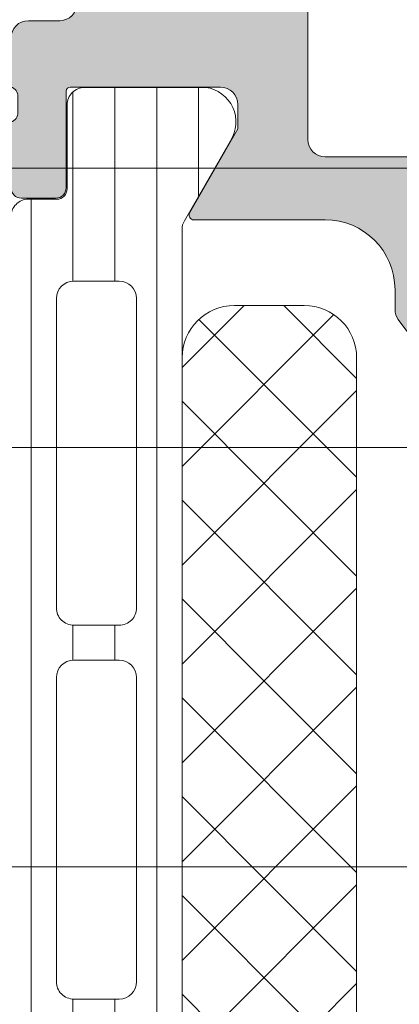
# Model space of a CAD drawing. Header units: millimetres. Extents: x 144573 to 336993, y 74252 to 247042.
# Tile 686 of 1056: x 219038 to 219049, y 198244 to 198273. Entities that reach past the tile are written whole.
import ezdxf

# ---------------------------------------------------------------- set-up
doc = ezdxf.new("R2010")
doc.units = ezdxf.units.MM
doc.layers.add('FASÁDA DETAILNÍ', color=255, linetype='Continuous', lineweight=0)
doc.layers.add('NOVA', color=255, linetype='Continuous', lineweight=0)

# ---------------------------------------------------------------- blocks, each defined once
blk = doc.blocks.new('A$C69D17D4D')
at = {"layer": 'FASÁDA DETAILNÍ'}
h = blk.add_hatch(color=256, dxfattribs=at)
edge = h.paths.add_edge_path()
edge.add_arc((-4151.994648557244, 24911.31804486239), 0.5000674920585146, 90.00773245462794, 179.9922675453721)
edge.add_line((-4152.494716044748, 24911.31811234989), (-4152.494716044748, 24907.31811234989))
edge.add_arc((-4151.994648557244, 24907.3181798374), 0.5000674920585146, 180.0077324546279, 269.9922675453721)
edge.add_line((-4151.994716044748, 24906.81811234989), (-4150.694667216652, 24906.81811234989))
edge.add_arc((-4150.69470411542, 24907.31814924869), 0.500036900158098, 270.0042279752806, 359.9957720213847)
edge.add_line((-4150.194667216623, 24907.31811234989), (-4150.194667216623, 24907.81811234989))
edge.add_line((-4150.194667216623, 24907.81811234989), (-4151.194667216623, 24907.81811234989))
edge.add_line((-4151.194667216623, 24907.81811234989), (-4151.194667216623, 24909.31811234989))
edge.add_arc((-4150.194704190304, 24909.31814932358), 0.9999630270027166, 89.99788148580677, 180.0021185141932, ccw=False)
edge.add_line((-4150.194667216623, 24910.31811234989), (-4146.194667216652, 24910.31811234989))
edge.add_arc((-4146.194744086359, 24909.31803548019), 1.000076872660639, 0.004403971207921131, 89.99559602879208, ccw=False)
edge.add_line((-4145.194667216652, 24909.31811234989), (-4145.194667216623, 24907.81811234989))
edge.add_line((-4145.194667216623, 24907.81811234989), (-4146.194667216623, 24907.81811234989))
edge.add_line((-4146.194667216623, 24907.81811234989), (-4146.194667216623, 24907.31811234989))
edge.add_arc((-4145.694724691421, 24907.3180548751), 0.4999425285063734, 179.9934131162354, 270.0065868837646)
edge.add_line((-4145.694667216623, 24906.81811234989), (-4142.894679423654, 24906.81811234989))
edge.add_arc((-4142.894679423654, 24907.31811234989), 0.5, 270, 360)
edge.add_line((-4142.394679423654, 24907.31811234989), (-4142.394679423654, 24907.51811234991))
edge.add_arc((-4142.894679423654, 24907.51811234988), 0.5, 3.335053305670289e-09, 90.00000000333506)
edge.add_line((-4142.894679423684, 24908.01811234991), (-4143.394679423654, 24908.01811234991))
edge.add_arc((-4143.394644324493, 24908.51814744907), 0.5000351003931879, 180.0040217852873, 269.99597821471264, ccw=False)
edge.add_line((-4143.894679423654, 24908.51811234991), (-4143.894679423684, 24909.31811540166))
edge.add_arc((-4143.394662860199, 24909.31809883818), 0.500016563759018, 90.00189796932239, 179.9981020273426, ccw=False)
edge.add_line((-4143.394679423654, 24909.81811540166), (-4112.094685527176, 24909.81811540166))
edge.add_line((-4112.094685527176, 24909.81811540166), (-4106.056227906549, 24909.3857187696))
edge.add_arc((-4106.094683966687, 24908.38649908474), 0.9999594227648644, 0, 87.79599713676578, ccw=False)
edge.add_line((-4105.094724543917, 24908.38649908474), (-4105.094724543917, 24901.71804687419))
edge.add_arc((-4105.594724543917, 24901.71804687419), 0.5, -90, 0, ccw=False)
edge.add_line((-4105.594724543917, 24901.21804687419), (-4106.494724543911, 24901.21804687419))
edge.add_arc((-4106.494724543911, 24900.71804687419), 0.5, 90, 180)
edge.add_line((-4106.994724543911, 24900.71804687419), (-4106.994724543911, 24899.31804534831))
edge.add_arc((-4107.073560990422, 24899.05052475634), 0.2788950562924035, -1.1645893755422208, 73.58012358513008, ccw=False)
edge.add_line((-4106.794723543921, 24899.04485634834), (-4106.794723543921, 24898.59126234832))
edge.add_arc((-4107.07359163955, 24898.58560168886), 0.278925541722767, -73.57540544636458, 1.1628700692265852, ccw=False)
edge.add_line((-4106.994724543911, 24898.31805834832), (-4106.994724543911, 24896.43804734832))
edge.add_arc((-4106.694724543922, 24896.43804734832), 0.2999999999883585, 180, 270)
edge.add_line((-4106.694724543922, 24896.13804734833), (-4105.71475022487, 24896.13804734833))
edge.add_arc((-4105.71475022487, 24896.43804734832), 0.2999999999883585, 270, 360)
edge.add_line((-4105.414750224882, 24896.43804734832), (-4105.414750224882, 24899.19804534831))
edge.add_arc((-4105.294750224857, 24899.19804534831), 0.1200000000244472, 90, 180, ccw=False)
edge.add_line((-4105.294750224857, 24899.31804534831), (-4100.994724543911, 24899.31804534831))
edge.add_arc((-4100.994724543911, 24898.81804534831), 0.5, 0, 90, ccw=False)
edge.add_line((-4100.494724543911, 24898.81804534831), (-4100.494724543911, 24898.11804534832))
edge.add_line((-4100.494724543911, 24898.11804534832), (-4101.876220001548, 24895.72522502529))
edge.add_arc((-4101.756604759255, 24895.65616513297), 0.1381197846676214, 150.0000000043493, 270)
edge.add_line((-4101.756604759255, 24895.51804534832), (-4097.994724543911, 24895.51804534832))
edge.add_arc((-4097.994724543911, 24893.51804534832), 2, 0, 90, ccw=False)
edge.add_line((-4095.994724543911, 24893.51804534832), (-4095.994724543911, 24892.95004996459))
edge.add_arc((-4095.494724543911, 24892.95004996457), 0.5, 179.9999999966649, 214.4790717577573)
edge.add_arc((-4091.785225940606, 24895.4975232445), 4.999999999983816, 214.4790717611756, 264.6507719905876)
edge.add_arc((-4092.232844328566, 24890.65617200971), 0.1381197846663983, 262.2975625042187, 389.9999999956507)
edge.add_line((-4092.113229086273, 24890.72523190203), (-4093.494724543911, 24893.11805222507))
edge.add_line((-4093.494724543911, 24893.11805222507), (-4093.494724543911, 24893.81805222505))
edge.add_arc((-4092.994724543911, 24893.81805222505), 0.5, 90, 180, ccw=False)
edge.add_line((-4092.994724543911, 24894.31805222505), (-4088.694698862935, 24894.31805222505))
edge.add_arc((-4088.694698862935, 24894.19805222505), 0.1199999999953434, 0, 90, ccw=False)
edge.add_line((-4088.57469886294, 24894.19805222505), (-4088.57469886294, 24891.43805422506))
edge.add_arc((-4088.274698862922, 24891.43805422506), 0.3000000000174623, 180, 269.9999999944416)
edge.add_line((-4088.274698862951, 24891.13805422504), (-4087.294724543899, 24891.13805422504))
edge.add_arc((-4087.294724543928, 24891.43805422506), 0.3000000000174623, 270.0000000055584, 360)
edge.add_line((-4086.994724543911, 24891.43805422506), (-4086.994724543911, 24893.31806522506))
edge.add_arc((-4086.915857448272, 24893.58560856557), 0.2789255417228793, 178.8371299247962, 253.57540544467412, ccw=False)
edge.add_line((-4087.194725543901, 24893.59126922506), (-4087.194725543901, 24894.04486322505))
edge.add_arc((-4086.91588809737, 24894.05053163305), 0.2788950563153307, 106.41987641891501, 181.1645893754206, ccw=False)
edge.add_line((-4086.994724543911, 24894.31805222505), (-4086.994724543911, 24897.31811071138))
edge.add_line((-4086.994724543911, 24897.31811071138), (-4087.69479691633, 24898.01821360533))
edge.add_line((-4087.69479691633, 24898.01821360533), (-4088.294803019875, 24898.01821360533))
edge.add_line((-4088.294803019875, 24898.01821360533), (-4088.294803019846, 24896.41820750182))
edge.add_arc((-4088.794812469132, 24896.4182169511), 0.5000094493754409, 270.00108278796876, 359.99891721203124, ccw=False)
edge.add_line((-4088.794803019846, 24895.91820750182), (-4089.190231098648, 24895.91820750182))
edge.add_arc((-4089.190231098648, 24896.41820750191), 0.5000000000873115, 254.9999999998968, 270, ccw=False)
edge.add_line((-4089.319640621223, 24895.93524458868), (-4090.753527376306, 24896.31945338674))
edge.add_arc((-4090.494708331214, 24897.28537921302), 0.9999999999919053, 180, 255.0000000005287, ccw=False)
edge.add_line((-4091.494708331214, 24897.28537921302), (-4091.494708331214, 24903.01820139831))
edge.add_line((-4091.494708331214, 24903.01820139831), (-4088.294803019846, 24903.01820139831))
edge.add_line((-4088.294803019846, 24903.01820139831), (-4088.294803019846, 24902.21821360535))
edge.add_line((-4088.294803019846, 24902.21821360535), (-4087.69479691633, 24902.21821360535))
edge.add_line((-4087.69479691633, 24902.21821360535), (-4086.994815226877, 24903.43064646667))
edge.add_line((-4086.994815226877, 24903.43064646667), (-4086.994815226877, 24904.51820139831))
edge.add_line((-4086.994815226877, 24904.51820139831), (-4101.994724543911, 24904.51820139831))
edge.add_arc((-4101.994724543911, 24905.01820139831), 0.5, 180, 270, ccw=False)
edge.add_line((-4102.494724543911, 24905.01820139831), (-4102.494724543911, 24910.81811234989))
edge.add_arc((-4103.494724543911, 24910.81811234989), 1, 0, 90)
edge.add_line((-4103.494724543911, 24911.81811234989), (-4151.994716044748, 24911.81811234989))
edge = h.paths.add_edge_path(flags=16)
edge.add_line((-4093.09470833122, 24902.21821360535), (-4093.09470833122, 24897.81821360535))
edge.add_arc((-4093.59470833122, 24897.81821360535), 0.5, -90, 0, ccw=False)
edge.add_line((-4093.59470833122, 24897.31821360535), (-4097.994708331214, 24897.31821360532))
edge.add_arc((-4097.994708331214, 24897.81821360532), 0.5, 180, 270, ccw=False)
edge.add_line((-4098.494708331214, 24897.81821360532), (-4098.494708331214, 24902.21821360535))
edge.add_arc((-4097.994708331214, 24902.21821360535), 0.5, 90, 180, ccw=False)
edge.add_line((-4097.994708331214, 24902.71821360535), (-4093.59470833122, 24902.71821360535))
edge.add_arc((-4093.59470833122, 24902.21821360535), 0.5, 0, 90, ccw=False)
h = blk.add_hatch(dxfattribs=at)
h.set_pattern_fill('LINIE', color=256, scale=1.2, angle=90, style=0)
h.set_pattern_definition([(90, (-4268.222287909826, -0.6246130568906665), (-1.2, 7.347638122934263e-17), [])])
edge = h.paths.add_edge_path()
edge.add_arc((-4105.685526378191, 24896.40802904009), 0.2999999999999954, -89.99792470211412, 0.0020752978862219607, ccw=False)
edge.add_line((-4105.685515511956, 24896.10802904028), (-4106.49584684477, 24896.10800041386))
edge.add_arc((-4106.495831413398, 24895.60800309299), 0.4999973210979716, 90.00176831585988, 180.0023822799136)
edge.add_line((-4106.995828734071, 24895.6079823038), (-4106.99714927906, 24894.76691005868))
edge.add_arc((-4107.197149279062, 24894.76691005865), 0.1999999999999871, -89.99999999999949, 5.115907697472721e-13, ccw=False)
edge.add_line((-4107.197149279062, 24894.56691005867), (-4111.29714927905, 24894.56691005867))
edge.add_arc((-4111.297149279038, 24894.06691005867), 0.5000000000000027, 89.99999999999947, 179.9999999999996)
edge.add_line((-4111.797149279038, 24894.06691005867), (-4111.797149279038, 24893.23616083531))
edge.add_arc((-4110.797149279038, 24893.23616083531), 0.9999999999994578, 180.0000000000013, 254.9999999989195)
edge.add_line((-4111.055968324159, 24892.27023500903), (-4110.297149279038, 24892.06691005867))
edge.add_line((-4110.297149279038, 24892.06691005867), (-4110.297149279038, 24893.06691005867))
edge.add_line((-4110.297149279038, 24893.06691005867), (-4107.99714927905, 24893.06691005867))
edge.add_arc((-4107.998858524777, 24892.06278357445), 1.004127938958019, 0.23408772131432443, 89.90246998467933, ccw=False)
edge.add_line((-4106.994738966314, 24892.06688602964), (-4106.994738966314, 24889.0670076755))
edge.add_arc((-4107.998858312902, 24889.07103603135), 1.004127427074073, 270.09751797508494, 359.7701403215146, ccw=False)
edge.add_line((-4107.99714927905, 24888.06691005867), (-4110.297149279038, 24888.06691005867))
edge.add_line((-4110.297149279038, 24888.06691005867), (-4110.297149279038, 24889.06691005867))
edge.add_line((-4110.297149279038, 24889.06691005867), (-4111.055968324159, 24888.86358510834))
edge.add_arc((-4110.797149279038, 24887.89765928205), 1.000000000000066, 105.0000000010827, 179.9999999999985)
edge.add_line((-4111.797149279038, 24887.89765928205), (-4111.797149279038, 24887.06691005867))
edge.add_arc((-4111.297149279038, 24887.06691005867), 0.4999999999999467, 180, 270)
edge.add_line((-4111.297149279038, 24886.56691005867), (-4107.19714927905, 24886.56691005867))
edge.add_arc((-4107.19887783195, 24886.36273696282), 0.2041804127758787, 1.1558689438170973, 89.51493893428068, ccw=False)
edge.add_line((-4106.994738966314, 24886.36685576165), (-4106.994716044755, 24860.52548895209))
edge.add_arc((-4106.494718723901, 24860.52550438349), 0.4999973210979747, 180.0017683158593, 270.002382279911)
edge.add_line((-4106.494697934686, 24860.02550706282), (-4105.684366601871, 24860.02553568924))
edge.add_arc((-4105.684355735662, 24859.72553568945), 0.299999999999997, 0.0020752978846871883, 90.00207529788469, ccw=False)
edge.add_line((-4105.384355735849, 24859.72554655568), (-4105.38460075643, 24857.32554816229))
edge.add_arc((-4104.884604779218, 24857.32556363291), 0.499995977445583, 180.0017728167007, 270.0023777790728)
edge.add_line((-4104.884584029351, 24856.82556765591), (-4101.408042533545, 24856.82569430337))
edge.add_arc((-4101.550389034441, 24857.81550722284), 0.99999607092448, 278.1836833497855, 392.7290913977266)
edge.add_line((-4100.709155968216, 24858.35617261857), (-4102.027708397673, 24860.63978170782))
edge.add_arc((-4101.594704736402, 24860.88979736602), 0.5000000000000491, 180.0021352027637, 210.0020718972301, ccw=False)
edge.add_line((-4102.094704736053, 24860.88977873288), (-4102.095791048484, 24895.24404748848))
edge.add_arc((-4101.595791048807, 24895.24406507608), 0.5000000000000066, 150.0020786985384, 180.0020153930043, ccw=False)
edge.add_line((-4102.028812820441, 24895.49404936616), (-4100.710425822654, 24897.77775396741))
edge.add_arc((-4101.551698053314, 24898.31835842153), 0.9999960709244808, 327.2750591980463, 441.8204672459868)
edge.add_line((-4101.409423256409, 24899.30818165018), (-4104.885964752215, 24899.30805500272))
edge.add_arc((-4104.885949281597, 24898.80805902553), 0.4999959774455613, 90.0017728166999, 180.0023777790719)
edge.add_line((-4105.385945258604, 24898.80803827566), (-4105.385526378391, 24896.40803990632))
edge = h.paths.add_edge_path(flags=16)
edge.add_line((-4105.195250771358, 24872.21691630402), (-4103.895256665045, 24872.21691630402))
edge.add_arc((-4103.895253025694, 24871.71691994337), 0.4999963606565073, -0.00041704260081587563, 90.0004170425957, ccw=False)
edge.add_line((-4103.395256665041, 24871.71691630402), (-4103.395256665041, 24862.86692240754))
edge.add_arc((-4103.895253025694, 24862.86691876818), 0.4999963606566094, -90.00041704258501, 0.0004170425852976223, ccw=False)
edge.add_line((-4103.895256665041, 24862.36692240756), (-4105.195250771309, 24862.36692240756))
edge.add_arc((-4105.195267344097, 24862.86692240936), 0.5000000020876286, 180.0000002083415, 270.0018991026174, ccw=False)
edge.add_line((-4105.695267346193, 24862.86692240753), (-4105.695267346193, 24871.71691630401))
edge.add_arc((-4105.195267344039, 24871.71691630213), 0.5000000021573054, 89.99810091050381, 179.9999997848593, ccw=False)
edge = h.paths.add_edge_path(flags=16)
edge.add_arc((-4105.195267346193, 24882.41692240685), 0.4999999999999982, 89.99999999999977, 180.000000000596, ccw=False)
edge.add_line((-4105.195267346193, 24882.91692240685), (-4103.895256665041, 24882.91692240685))
edge.add_arc((-4103.895256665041, 24882.41692240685), 0.4999999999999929, -5.965148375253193e-10, 89.99999999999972, ccw=False)
edge.add_line((-4103.395256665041, 24882.41692240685), (-4103.395256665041, 24873.71691630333))
edge.add_arc((-4103.895256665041, 24873.71691630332), 0.5000000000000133, 270.0000000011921, 359.99999999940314, ccw=False)
edge.add_line((-4103.895256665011, 24873.21691630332), (-4105.195267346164, 24873.21691630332))
edge.add_arc((-4105.195267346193, 24873.71691630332), 0.5000000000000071, 180.0000000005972, 270.0000000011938, ccw=False)
edge.add_line((-4105.695267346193, 24873.71691630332), (-4105.695267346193, 24882.41692240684))
edge = h.paths.add_edge_path(flags=16)
edge.add_arc((-4103.895253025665, 24884.4169187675), 0.4999963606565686, -90.00041704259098, 0.0004170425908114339, ccw=False)
edge.add_line((-4103.895256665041, 24883.91692240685), (-4105.195250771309, 24883.91692240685))
edge.add_arc((-4105.195267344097, 24884.41692240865), 0.5000000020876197, 180.0000002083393, 270.0018991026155, ccw=False)
edge.add_line((-4105.695267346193, 24884.41692240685), (-4105.695267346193, 24893.26693156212))
edge.add_arc((-4105.195282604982, 24893.26693156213), 0.4999847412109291, 89.99999999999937, 180.0000000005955, ccw=False)
edge.add_line((-4105.195282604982, 24893.76691630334), (-4103.89527192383, 24893.76691630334))
edge.add_arc((-4103.89527192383, 24893.26690104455), 0.5000152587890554, -5.949232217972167e-10, 90.00000000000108, ccw=False)
edge.add_line((-4103.395256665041, 24893.26690104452), (-4103.395256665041, 24884.41692240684))
h = blk.add_hatch(dxfattribs=at)
h.set_pattern_fill('NETZ', color=256, scale=2, angle=135, style=0)
h.set_pattern_definition([(135, (-4102.093981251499, 24878.06703574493), (-1.414213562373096, -1.414213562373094), []), (225, (-4102.093981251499, 24878.06703574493), (1.414213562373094, -1.414213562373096), [])])
h.paths.add_polyline_path([(-4097.093981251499, 24891.56703574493, 0.4142135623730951), (-4098.593981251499, 24893.06703574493), (-4100.593981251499, 24893.06703574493, 0.4142135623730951), (-4102.093981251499, 24891.56703574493), (-4102.093981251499, 24864.56703574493, 0.4142135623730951), (-4100.593981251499, 24863.06703574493), (-4098.593981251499, 24863.06703574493, 0.4142135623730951), (-4097.093981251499, 24864.56703574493)])
for p, q in [((-4101.409423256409, 24899.30818165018), (-4104.885964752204, 24899.30805500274)), ((-4105.385945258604, 24898.80803827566), (-4105.385526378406, 24896.40803990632)), ((-4102.028812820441, 24895.49404936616), (-4100.710425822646, 24897.77775396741)), ((-5088.499921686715, 24897.00002419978), (-2229.500121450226, 24897.00001934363)), ((-4105.685515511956, 24896.10802904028), (-4106.495846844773, 24896.10800041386)), ((-4102.094704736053, 24860.88977873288), (-4102.095791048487, 24895.24404748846)), ((-4105.195282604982, 24893.76691630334), (-4103.89527192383, 24893.76691630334)), ((-4105.695267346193, 24884.41692240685), (-4105.695267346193, 24893.2669315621)), ((-4103.395256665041, 24893.26690104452), (-4103.395256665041, 24884.41692240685)), ((-2187.930442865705, 24889.00001935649), (-4147.169215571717, 24889.00002262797)), ((-4103.895256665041, 24883.91692240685), (-4105.195250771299, 24883.91692240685)), ((-4105.195267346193, 24882.91692240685), (-4103.895256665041, 24882.91692240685)), ((-4105.695267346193, 24873.71691630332), (-4105.695267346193, 24882.41692240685)), ((-4103.395256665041, 24882.41692240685), (-4103.395256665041, 24873.71691630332)), ((-4147.169215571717, 24877.00002260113), (-2229.500121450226, 24877.00001934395)), ((-4103.895256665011, 24873.21691630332), (-4105.195267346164, 24873.21691630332))]:
    blk.add_line(p, q, dxfattribs=at)
blk.add_lwpolyline([(-4105.094724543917, 24901.71804687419, -0.4142135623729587), (-4105.594724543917, 24901.21804687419), (-4106.494724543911, 24901.21804687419, 0.4142135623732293), (-4106.994724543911, 24900.71804687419), (-4106.994724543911, 24899.31804534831, -0.3382124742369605), (-4106.794723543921, 24899.04485634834), (-4106.794723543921, 24898.59126234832, -0.33818117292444), (-4106.994724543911, 24898.31805834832), (-4106.994724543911, 24896.43804734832, 0.414213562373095), (-4106.694724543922, 24896.13804734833), (-4105.71475022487, 24896.13804734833, 0.414213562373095), (-4105.414750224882, 24896.43804734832), (-4105.414750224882, 24899.19804534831, -0.414213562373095), (-4105.294750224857, 24899.31804534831), (-4100.994724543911, 24899.31804534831, -0.414213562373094), (-4100.494724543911, 24898.81804534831), (-4100.494724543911, 24898.11804534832), (-4101.876220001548, 24895.72522502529, 0.5773502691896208), (-4101.756604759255, 24895.51804534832), (-4097.994724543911, 24895.51804534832, -0.4142135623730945), (-4095.994724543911, 24893.51804534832), (-4095.994724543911, 24892.95004996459, 0.1515887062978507), (-4095.906891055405, 24892.66699737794, 0.2224807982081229), (-4092.251356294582, 24890.51929841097, 0.6230654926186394)], format="xyb", dxfattribs=at)
for points in [[(-4093.09470833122, 24902.21821360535), (-4093.09470833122, 24897.81821360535, -0.4142135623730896), (-4093.59470833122, 24897.31821360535), (-4097.994708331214, 24897.31821360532, -0.4142135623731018), (-4098.494708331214, 24897.81821360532), (-4098.494708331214, 24902.21821360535, -0.4142135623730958), (-4097.994708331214, 24902.71821360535), (-4093.59470833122, 24902.71821360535, -0.4142135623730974)], [(-4102.093981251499, 24864.56703574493), (-4102.093981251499, 24891.56703574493, -0.414213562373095), (-4100.593981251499, 24893.06703574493), (-4098.593981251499, 24893.06703574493, -0.414213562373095), (-4097.093981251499, 24891.56703574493), (-4097.093981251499, 24864.56703574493, -0.414213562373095), (-4098.593981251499, 24863.06703574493), (-4100.593981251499, 24863.06703574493, -0.414213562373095)]]:
    blk.add_lwpolyline(points, format="xyb", close=True, dxfattribs=at)
for centre, radius, start, end in [((-4104.885949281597, 24898.80805902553), 0.4999959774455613, 90.0017728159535, 180.0023777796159), ((-4101.551698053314, 24898.31835842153), 0.999996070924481, 327.2750591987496, 81.82046724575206), ((-4105.685526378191, 24896.40802904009), 0.2999999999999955, 270.0020752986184, 0.002075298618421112), ((-4106.495831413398, 24895.60800309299), 0.4999973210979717, 90.00176831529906, 180.0023822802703), ((-4101.595791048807, 24895.24406507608), 0.5000000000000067, 150.0020786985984, 180.0020153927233), ((-4105.195282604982, 24893.26693156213), 0.4999847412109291, 90, 180), ((-4103.89527192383, 24893.26690104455), 0.500015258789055, 0, 90), ((-4105.195267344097, 24884.41692240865), 0.5000000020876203, 180.0000002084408, 270.0018991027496), ((-4103.895253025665, 24884.4169187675), 0.4999963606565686, 269.9995829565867, 0.0004170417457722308), ((-4105.195267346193, 24882.41692240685), 0.4999999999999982, 90, 180), ((-4103.895256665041, 24882.41692240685), 0.4999999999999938, 0, 90), ((-4105.195267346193, 24873.71691630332), 0.5000000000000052, 180, 270.0000000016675), ((-4103.895256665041, 24873.71691630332), 0.5000000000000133, 270.0000000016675, 0)]:
    blk.add_arc(centre, radius, start, end, dxfattribs=at)

msp = doc.modelspace()

# ---------------------------------------------------------------- block references
at = {"layer": 'NOVA', "ltscale": 300}
msp.add_blockref('A$C69D17D4D', (223144.9987451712, 173371.2585875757), dxfattribs=at)

doc.saveas('drawing.dxf')
